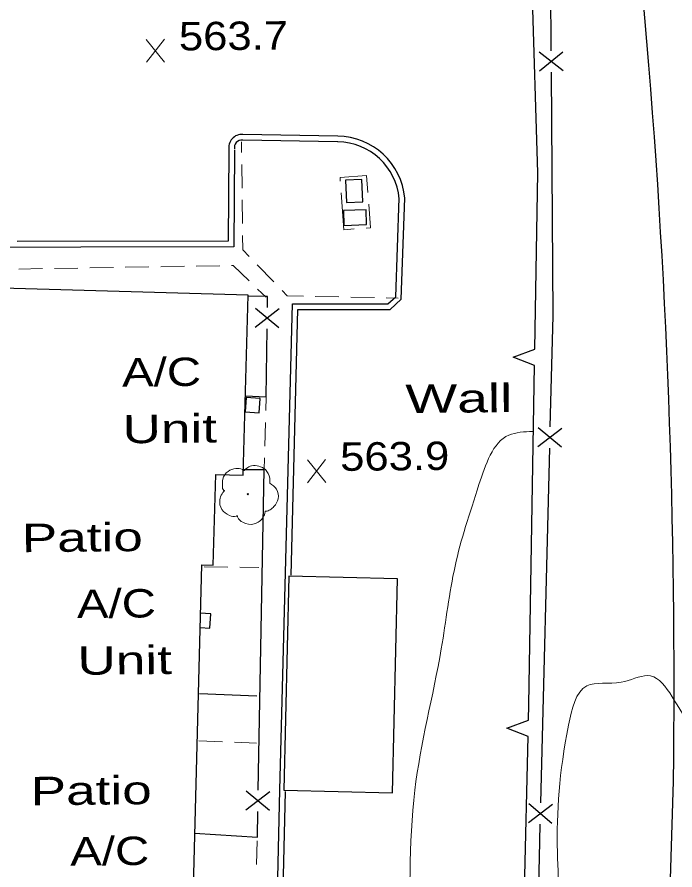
# Model space of a CAD drawing. Extents: x 2361708 to 2370558, y 6977955 to 6991887.
# Drawn here: x 2366136 to 2366247.3, y 6986861.5 to 6987005.8 of the extents above; entities that cross this region are included whole.
import ezdxf

# ---------------------------------------------------------------- set-up
doc = ezdxf.new("R2010")
doc.units = 0
doc.header["$LTSCALE"] = 1.9
for name, color, linetype, lineweight in [('11', 7, 'Continuous', 25), ('13', 7, 'Continuous', 13), ('14', 7, 'Continuous', 13), ('17', 7, 'Continuous', 25), ('18', 7, 'Continuous', 25), ('2', 7, 'Continuous', 25), ('20', 7, 'Continuous', 25), ('23', 7, 'Continuous', 25), ('29', 7, 'Continuous', 13), ('31', 7, 'Continuous', 13), ('35', 7, 'Continuous', 13)]:
    doc.layers.add(name, color=color, linetype=linetype, lineweight=lineweight)

msp = doc.modelspace()

# ---------------------------------------------------------------- linework, layer by layer
at = {"layer": '11'}
for points in [[(2366131.818, 6986891.526), (2366129.671, 6986800.841), (2366127.67, 6986800.892), (2366126.715, 6986761.541), (2366164.916, 6986760.604), (2366165.341, 6986777.929), (2366163.83, 6986777.965), (2366167.304, 6986913.144), (2366169.234, 6986913.093), (2366169.659, 6986928.407), (2366174.28, 6986928.271), (2366175.16, 6986958.751), (2366133.547, 6986959.945), (2366132.705, 6986930.746), (2366130.524, 6986930.805), (2366129.497, 6986891.583)], [(2366182.053, 6986911.235), (2366181.167, 6986875.005), (2366199.543, 6986874.559), (2366200.428, 6986910.79)]]:
    msp.add_lwpolyline(points, close=True, dxfattribs=at)
at = {"layer": '13'}
for p, q in [((2366174.041, 6986982.842), (2366174.023, 6986984.662)), ((2366174.108, 6986976.842), (2366174.06, 6986980.842)), ((2366174.175, 6986970.842), (2366174.127, 6986974.842)), ((2366164.353, 6986963.619), (2366160.353, 6986963.55)), ((2366170.353, 6986963.716), (2366166.353, 6986963.647)), ((2366179.479, 6986960.973), (2366176.692, 6986963.846)), ((2366140.356, 6986963.22), (2366136.356, 6986963.152)), ((2366146.355, 6986963.317), (2366142.356, 6986963.249)), ((2366152.354, 6986963.424), (2366148.355, 6986963.356)), ((2366158.354, 6986963.521), (2366154.354, 6986963.454)), ((2366178.194, 6986958.39), (2366176.75, 6986959.776)), ((2366190.494, 6986958.437), (2366186.493, 6986958.529)), ((2366196.495, 6986958.314), (2366192.494, 6986958.396)), ((2366200.496, 6986958.232), (2366198.496, 6986958.273)), ((2366178.146, 6986939.229), (2366178.214, 6986941.56)), ((2366177.964, 6986933.227), (2366178.085, 6986937.228)), ((2366177.842, 6986929.225), (2366177.903, 6986931.226)), ((2366176.557, 6986862.43), (2366176.689, 6986866.431))]:
    msp.add_line(p, q, dxfattribs=at)
for points in [[(2366175.298, 6986965.283), (2366174.217, 6986966.403), (2366174.194, 6986968.843)], [(2366175.307, 6986961.163), (2366172.632, 6986963.748), (2366172.352, 6986963.745)], [(2366184.492, 6986958.57), (2366181.751, 6986958.634), (2366180.873, 6986959.536)]]:
    msp.add_lwpolyline(points, dxfattribs=at)
at = {"layer": '14'}
for p, q in [((2366195.843, 6986970.139), (2366195.545, 6986974.126)), ((2366195.093, 6986970.082), (2366195.843, 6986970.139)), ((2366167.707, 6986912.778), (2366171.708, 6986912.736)), ((2366173.708, 6986912.715), (2366176.969, 6986912.686)), ((2366166.817, 6986883.388), (2366170.819, 6986883.226)), ((2366172.82, 6986883.145), (2366176.541, 6986883.001))]:
    msp.add_line(p, q, dxfattribs=at)
for points in [[(2366195.396, 6986976.125), (2366195.178, 6986978.993), (2366190.691, 6986978.66), (2366190.737, 6986978.04)], [(2366190.886, 6986976.042), (2366191.355, 6986969.806), (2366193.095, 6986969.933)]]:
    msp.add_lwpolyline(points, dxfattribs=at)
at = {"layer": '17'}
for p, q in [((2366228.422, 6986996.65), (2366224.402, 6986999.832)), ((2366228.402, 6986999.85), (2366224.422, 6986996.632)), ((2366180.363, 6986956.431), (2366176.322, 6986953.272)), ((2366180.323, 6986953.23), (2366176.362, 6986956.473)), ((2366228.217, 6986936.195), (2366224.137, 6986933.096)), ((2366228.138, 6986933.004), (2366224.216, 6986936.297)), ((2366224.66, 6986872.868), (2366226.169, 6986932.845)), ((2366176.616, 6986890.942), (2366166.932, 6986891.3)), ((2366178.82, 6986874.762), (2366174.769, 6986871.643)), ((2366178.76, 6986871.572), (2366174.819, 6986874.844)), ((2366226.543, 6986869.416), (2366222.631, 6986872.719)), ((2366226.622, 6986872.617), (2366222.552, 6986869.518))]:
    msp.add_line(p, q, dxfattribs=at)
for points in [[(2366226.429, 6987000.041), (2366226.357, 6987010.841), (2366217.916, 6987036.082), (2366203.591, 6987036.616), (2366202.482, 6987044.785)], [(2366226.255, 6986936.446), (2366226.726, 6986955.232), (2366226.454, 6986996.442)], [(2366178.39, 6986956.652), (2366178.413, 6986958.502), (2366175.142, 6986958.551)], [(2366174.712, 6986941.736), (2366178.214, 6986941.56), (2366178.345, 6986953.052)], [(2366176.857, 6986875.004), (2366177.842, 6986929.225), (2366174.321, 6986929.192)], [(2366166.076, 6986867.73), (2366176.713, 6986867.062), (2366176.791, 6986871.402)], [(2366223.045, 6986809.29), (2366224.428, 6986863.575), (2366224.574, 6986869.267)]]:
    msp.add_lwpolyline(points, dxfattribs=at)
at = {"layer": '18'}
msp.add_line((2366221.084, 6986824.102), (2366222.493, 6986884.088), dxfattribs=at)
for points in [[(2366223.619, 6986949.622), (2366224.126, 6986979.438), (2366223.207, 6987010.821)], [(2366223.576, 6986946.852), (2366219.972, 6986948.228), (2366223.629, 6986949.622)], [(2366222.557, 6986886.859), (2366222.622, 6986889.49), (2366223.576, 6986946.852)], [(2366222.493, 6986884.088), (2366218.9, 6986885.494), (2366222.557, 6986886.859)]]:
    msp.add_lwpolyline(points, dxfattribs=at)
at = {"layer": '2'}
for p, q in [((2366190.305, 6986985.617), (2366174.251, 6986985.934)), ((2366190.284, 6986984.657), (2366174.23, 6986984.974)), ((2366244.494, 6986789.563), (2366247.106, 6986876.532)), ((2366180.239, 6986821.303), (2366181.47, 6986874.787))]:
    msp.add_line(p, q, dxfattribs=at)
for points in [[(2366172.837, 6986983.27), (2366172.702, 6986966.908), (2366017.247, 6986966.599), (2365973.539, 6986966.192), (2365973.34, 6986980.801)], [(2366171.877, 6986983.281), (2366171.753, 6986967.87), (2366136.052, 6986967.8)], [(2366178.456, 6986785.814), (2366180.517, 6986875.008), (2366182.634, 6986957.293), (2366198.796, 6986957.246), (2366200.114, 6986958.469), (2366200.685, 6986975.165)], [(2366182.411, 6986911.388), (2366183.574, 6986956.331), (2366199.175, 6986956.29), (2366201.058, 6986958.038), (2366201.645, 6986975.134)]]:
    msp.add_lwpolyline(points, dxfattribs=at)
for centre, radius, start, end in [((2364945.32, 6986903.588), 1328.24, 359.74234, 12.02279), ((2364963.427, 6986892.965), 1283.784, 359.2666, 10.80578), ((2366174.12, 6986983.663), 2.274, 86.69564, 189.66427), ((2366190.215, 6986974.144), 11.473, 4.95088, 89.55173), ((2366174.12, 6986983.663), 1.314, 86.69564, 189.66427), ((2366190.215, 6986974.144), 10.513, 4.95088, 89.55173)]:
    msp.add_arc(centre, radius, start, end, dxfattribs=at)
at = {"layer": '23'}
msp.add_line((2366167.035, 6986902.542), (2366168.656, 6986902.427), dxfattribs=at)
for points in [[(2366194.551, 6986974.537), (2366194.385, 6986978.325), (2366191.636, 6986978.209), (2366191.802, 6986974.42)], [(2366191.339, 6986970.546), (2366195.168, 6986970.672), (2366195.084, 6986973.182), (2366191.255, 6986973.055)], [(2366177, 6986938.848), (2366177.167, 6986941.25), (2366174.825, 6986941.417), (2366174.658, 6986939.016)]]:
    msp.add_lwpolyline(points, close=True, dxfattribs=at)
msp.add_lwpolyline([(2366168.656, 6986902.427), (2366168.823, 6986904.828), (2366167.002, 6986904.961)], dxfattribs=at)
at = {"layer": '29'}
msp.add_circle((2366175.081, 6986925.079), 0.1, dxfattribs=at)
for points in [[(2366171.115, 6986925.651), (2366171.135, 6986925.662), (2366171.054, 6986925.731), (2366170.818, 6986926.359), (2366170.856, 6986927.639), (2366171.744, 6986928.937), (2366173.049, 6986929.42), (2366174.171, 6986929.23), (2366174.402, 6986929.103), (2366174.473, 6986929.103), (2366174.522, 6986929.144), (2366174.869, 6986929.437), (2366175.735, 6986929.885), (2366176.946, 6986929.817), (2366178.061, 6986929.227), (2366178.795, 6986927.804), (2366178.803, 6986926.945)], [(2366178.793, 6986926.964), (2366179.933, 6986925.905), (2366180.218, 6986924.318), (2366179.511, 6986922.991), (2366178.856, 6986922.444), (2366178.188, 6986922.228), (2366178.038, 6986922.217), (2366178.019, 6986922.107), (2366177.698, 6986921.204), (2366176.159, 6986920.039), (2366174.266, 6986920.321), (2366173.367, 6986921.262), (2366173.296, 6986921.392), (2366173.176, 6986921.37), (2366171.965, 6986921.489), (2366170.695, 6986922.487), (2366170.35, 6986924.124), (2366170.72, 6986925.148), (2366171.046, 6986925.59), (2366171.115, 6986925.641)]]:
    msp.add_spline(points, degree=3, dxfattribs=at)
at = {"layer": '31'}
for p, q in [((2366161.004, 6986998.149), (2366157.888, 6987001.999)), ((2366157.925, 6986998.12), (2366160.967, 6987002.028)), ((2366188.283, 6986927.055), (2366185.166, 6986930.905)), ((2366185.202, 6986927.026), (2366188.245, 6986930.934))]:
    msp.add_line(p, q, dxfattribs=at)
at = {"layer": '35'}
for points in [[(2366380.911, 6986785.251), (2366382.268, 6986813.966), (2366386.258, 6986864.446), (2366388.083, 6986917.526), (2366386.465, 6986969.843), (2366379.229, 6987018.737), (2366369.571, 6987062.657), (2366359.499, 6987118.434), (2366346.515, 6987163.982), (2366332.996, 6987216.326), (2366322.272, 6987255.606), (2366306.828, 6987311.562), (2366294.337, 6987352.575), (2366279.272, 6987408.674), (2366266.557, 6987447.065), (2366255.8, 6987497.105), (2366243.505, 6987538.57), (2366229.92, 6987570.512), (2366220.701, 6987604.986), (2366213.335, 6987636.027), (2366209.054, 6987648.728), (2366203.114, 6987665.562), (2366199.061, 6987672.143), (2366195.396, 6987673.659), (2366195.379, 6987671.298), (2366196.729, 6987663.871), (2366200.485, 6987645.436), (2366204.141, 6987621.679), (2366208.485, 6987591.929), (2366212.795, 6987565.689), (2366219.387, 6987528.72), (2366222.005, 6987515.324), (2366226.955, 6987480.62), (2366230.794, 6987448.235), (2366225.64, 6987440.165), (2366221.723, 6987442.998), (2366219.635, 6987452.238), (2366213.475, 6987477.461), (2366207.959, 6987504.27), (2366198.991, 6987542.896), (2366189.212, 6987578.425), (2366181.456, 6987606.433), (2366172.602, 6987639.37), (2366166.417, 6987654.552), (2366165.282, 6987651.931), (2366167.702, 6987636.203), (2366172.874, 6987607.571), (2366179.239, 6987565.129), (2366184.776, 6987536.041), (2366190.372, 6987503.913), (2366193.368, 6987474.91), (2366195.333, 6987451.277), (2366193.344, 6987436.518), (2366187.295, 6987420.579), (2366179.405, 6987404.803), (2366172.549, 6987391.747), (2366170.736, 6987368.889), (2366168.132, 6987351.434), (2366167.618, 6987340.368), (2366167.813, 6987321.889), (2366167.884, 6987307.079), (2366167.184, 6987302.912)], [(2366400.85, 6986784.431), (2366400.215, 6986811.236), (2366402.191, 6986850.557), (2366401.999, 6986898.068), (2366400.223, 6986942.813), (2366396.223, 6986999.527), (2366390.139, 6987046.092), (2366383.985, 6987085.345), (2366371.471, 6987135.129), (2366361.86, 6987174.029), (2366352.09, 6987210.748), (2366342.229, 6987250.666), (2366333.119, 6987285.36), (2366323.242, 6987323.849), (2366313.039, 6987357.723), (2366298.764, 6987399.159), (2366285.501, 6987462.446), (2366274.671, 6987499.105), (2366263.402, 6987534.709), (2366249.128, 6987571.835), (2366239.018, 6987602.26), (2366223.361, 6987638.603), (2366219.238, 6987646.234), (2366214.425, 6987656.089)], [(2366356.393, 6986786.018), (2366357.092, 6986817.626), (2366366.911, 6986871.412), (2366368.373, 6986925.769), (2366368.693, 6986970.954), (2366366.616, 6987002.156), (2366358.504, 6987046.49), (2366347.683, 6987084.34), (2366336.263, 6987133.713), (2366324.876, 6987184.767), (2366312.559, 6987229.602), (2366299.274, 6987274.148), (2366288.315, 6987312.895), (2366276.454, 6987359.155), (2366262.317, 6987399.692), (2366253.175, 6987441.927), (2366244.685, 6987479.728), (2366235.681, 6987519.934), (2366229.47, 6987542.096), (2366220.766, 6987568.725), (2366215.465, 6987586.755), (2366212.571, 6987586.088), (2366213.117, 6987582.302), (2366216.461, 6987562.974), (2366222.31, 6987528.408), (2366226.131, 6987501.053), (2366229.552, 6987474.714), (2366234.936, 6987444.874), (2366240.185, 6987411.362), (2366243.723, 6987380.034), (2366248.821, 6987352.972), (2366253.896, 6987319.908), (2366256.392, 6987303.541)], [(2366265.783, 6987285.639), (2366271.331, 6987252.291), (2366276.208, 6987218.966), (2366280.352, 6987188.164), (2366285.78, 6987151.574), (2366290.118, 6987116.113), (2366294.332, 6987085.232), (2366297.162, 6987053.757), (2366300.626, 6987015.498), (2366301.816, 6986987.148), (2366303.771, 6986953.056), (2366304.036, 6986926.207), (2366304.144, 6986891.786), (2366303.956, 6986857.922), (2366302.998, 6986840.903), (2366301.638, 6986831.469), (2366299.99, 6986832.263), (2366299.413, 6986835.148), (2366298.342, 6986845.728), (2366296.409, 6986870.151), (2366295.632, 6986891.975), (2366294.378, 6986916.544), (2366292.199, 6986948.955), (2366289.618, 6986984.772), (2366288.129, 6987014.099), (2366285.204, 6987034.553), (2366278.935, 6987067.024), (2366274.065, 6987094.229), (2366269.76, 6987116.829), (2366266.103, 6987139.646), (2366258.783, 6987165.857), (2366255.245, 6987177.124), (2366253.174, 6987176.164), (2366253.126, 6987172.824), (2366254.482, 6987161.756), (2366258.232, 6987134.48), (2366262.036, 6987109.895), (2366266.618, 6987077.098), (2366270.953, 6987033.507), (2366274.05, 6986997.124), (2366275.995, 6986955.641), (2366272.413, 6986923.265), (2366266.767, 6986893.34), (2366257.973, 6986882.176), (2366250.087, 6986886.001), (2366242.666, 6986894.411), (2366238.236, 6986893.268), (2366232.422, 6986892.663), (2366229.345, 6986886.003), (2366227.469, 6986864.565), (2366226.364, 6986847.213), (2366223.865, 6986842.919), (2366221.586, 6986841.798)], [(2366223.302, 6986935.689), (2366219.268, 6986935.07), (2366214.197, 6986926.691), (2366210.148, 6986912.922), (2366207.821, 6986898.949), (2366203.339, 6986875.015), (2366202.141, 6986847.383), (2366198.56, 6986823.368), (2366197.904, 6986820.781)]]:
    msp.add_spline(points, degree=3, dxfattribs=at)

# ---------------------------------------------------------------- texts
at = {"layer": '14', "width": 1.4}
for p in [(2366136.862, 6986915.264), (2366138.37, 6986872.467)]:
    msp.add_text('Patio', height=4.8, rotation=0.545, dxfattribs=at).set_placement(p)
at = {"layer": '18', "width": 1.45}
msp.add_text('Wall', height=4.8, rotation=0.545, dxfattribs=at).set_placement((2366201.761, 6986938.794))
at = {"layer": '20'}
for s, width, p in [('A/C', 1.25, (2366153.827, 6986943.277)), ('Unit', 1.4, (2366153.918, 6986933.678)), ('A/C', 1.25, (2366146.188, 6986904.123)), ('Unit', 1.4, (2366146.28, 6986894.523)), ('A/C', 1.25, (2366145.057, 6986862.26))]:
    msp.add_text(s, height=4.8, rotation=0.545, dxfattribs=dict(at, width=width)).set_placement(p)
at = {"layer": '31', "width": 1.15}
for s, p in [('563.7', (2366163.446, 6987000.112)), ('563.9', (2366190.724, 6986929.018))]:
    msp.add_text(s, height=4.8, rotation=0.545, dxfattribs=at).set_placement(p)

doc.saveas('drawing.dxf')
